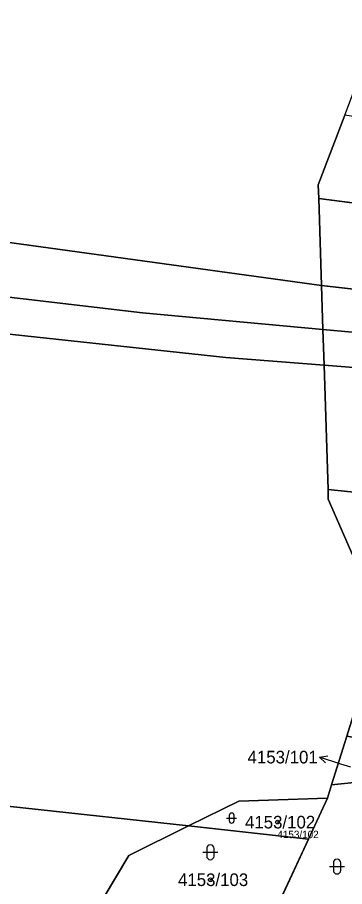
# Model space of a CAD drawing. Extents: x -739214 to -733252, y -1147612 to -1142842.
# Drawn here: x -736154.1 to -736109.9, y -1147231.6 to -1147114.3 of the extents above; entities that cross this region are included whole.
import ezdxf

# ---------------------------------------------------------------- set-up
doc = ezdxf.new("R2010")
doc.units = 0
for name, color, linetype in [('Definiční body', 7, 'Continuous'), ('Hranice parcel', 7, 'Continuous'), ('Parcelní čísla', 7, 'Continuous'), ('Polygon parcely', 7, 'Continuous'), ('Pop  PČ popisy', 7, 'Continuous'), ('Značky kultur', 7, 'Continuous')]:
    doc.layers.add(name, color=color, linetype=linetype)

msp = doc.modelspace()

# ---------------------------------------------------------------- linework, layer by layer
at = {"layer": 'Definiční body'}
for centre in [(-736118.95, -1147222.9), (-736128, -1147230.67)]:
    msp.add_circle(centre, 0.25, dxfattribs=at)
at = {"layer": 'Hranice parcel'}
for p, q in [((-736113.37, -1147138.78), (-736091.65, -1147141.58)), ((-736112.99, -1147150.5), (-736113.37, -1147138.78)), ((-736112.99, -1147150.5), (-736091.9, -1147152.9)), ((-736112.8, -1147156.44), (-736112.99, -1147150.5)), ((-736112.8, -1147156.44), (-736092.02, -1147158.34)), ((-736112.65, -1147161.26), (-736112.8, -1147156.44)), ((-736092.12, -1147162.86), (-736112.65, -1147161.26)), ((-736112.11, -1147178.02), (-736112.65, -1147161.26)), ((-736112.11, -1147178.02), (-736094.11, -1147179.89)), ((-736112.07, -1147179.31), (-736112.11, -1147178.02)), ((-736104.8, -1147195.96), (-736112.07, -1147179.31)), ((-736111.62, -1147217.86), (-736109.58, -1147211.31)), ((-736099.39, -1147216.63), (-736111.62, -1147217.86)), ((-736112.19, -1147219.68), (-736111.62, -1147217.86)), ((-736130.96, -1147223.42), (-736124.15, -1147220.06)), ((-736124.15, -1147220.06), (-736112.19, -1147219.68)), ((-736112.19, -1147219.68), (-736114.76, -1147225.18)), ((-736130.96, -1147223.42), (-736114.76, -1147225.18)), ((-736114.76, -1147225.18), (-736119.46, -1147235.31))]:
    msp.add_line(p, q, dxfattribs=at)
for points in [[(-736306.66, -1147123.57), (-736250.79, -1147130.96), (-736204.19, -1147137.96), (-736112.99, -1147150.5)], [(-736113.37, -1147138.78), (-736113.43, -1147136.95), (-736109.84, -1147127.51)], [(-736301.37, -1147134.38), (-736232.4, -1147143.05), (-736137.15, -1147154.21), (-736112.8, -1147156.44)], [(-736112.65, -1147161.26), (-736125.93, -1147160.22), (-736230.38, -1147148.98), (-736273.42, -1147144.14), (-736298.23, -1147140.92)], [(-736224.58, -1147224.57), (-736222.15, -1147225.1), (-736220.93, -1147212.73), (-736175.75, -1147218.55), (-736130.96, -1147223.42)], [(-736142.48, -1147233.2), (-736139.03, -1147227.4), (-736130.96, -1147223.42)]]:
    msp.add_lwpolyline(points, dxfattribs=at)
at = {"layer": 'Polygon parcely'}
for points in [[(-736395.51, -1147093.81), (-736389.36, -1147119.32), (-736381.59, -1147116.96), (-736332.59, -1147120.66), (-736306.66, -1147123.57), (-736250.79, -1147130.96), (-736204.19, -1147137.96), (-736112.99, -1147150.5), (-736113.37, -1147138.78), (-736113.43, -1147136.95), (-736109.84, -1147127.51), (-736105.45, -1147115.99), (-736108.07, -1147110.02)], [(-736175.75, -1147218.55), (-736130.96, -1147223.42), (-736124.15, -1147220.06), (-736112.19, -1147219.68), (-736111.62, -1147217.86), (-736109.58, -1147211.31), (-736104.8, -1147195.96), (-736112.07, -1147179.31), (-736112.11, -1147178.02), (-736112.65, -1147161.26), (-736125.93, -1147160.22), (-736230.38, -1147148.98)]]:
    msp.add_lwpolyline(points, dxfattribs=at)
for points in [[(-736306.66, -1147123.57), (-736301.37, -1147134.38), (-736232.4, -1147143.05), (-736137.15, -1147154.21), (-736112.8, -1147156.44), (-736112.99, -1147150.5), (-736204.19, -1147137.96), (-736250.79, -1147130.96)], [(-736091.65, -1147141.58), (-736091.41, -1147130.36), (-736109.84, -1147127.51), (-736113.43, -1147136.95), (-736113.37, -1147138.78)], [(-736301.37, -1147134.38), (-736298.23, -1147140.92), (-736273.42, -1147144.14), (-736230.38, -1147148.98), (-736125.93, -1147160.22), (-736112.65, -1147161.26), (-736112.8, -1147156.44), (-736137.15, -1147154.21), (-736232.4, -1147143.05)], [(-736091.65, -1147141.58), (-736113.37, -1147138.78), (-736112.99, -1147150.5), (-736091.9, -1147152.9)], [(-736112.8, -1147156.44), (-736092.02, -1147158.34), (-736091.9, -1147152.9), (-736112.99, -1147150.5)], [(-736092.02, -1147158.34), (-736112.8, -1147156.44), (-736112.65, -1147161.26), (-736092.12, -1147162.86)], [(-736094.11, -1147179.89), (-736092.2, -1147166.54), (-736092.12, -1147162.86), (-736112.65, -1147161.26), (-736112.11, -1147178.02)], [(-736094.11, -1147179.89), (-736112.11, -1147178.02), (-736112.07, -1147179.31), (-736104.8, -1147195.96), (-736109.58, -1147211.31), (-736098.9, -1147213.24)], [(-736098.9, -1147213.24), (-736109.58, -1147211.31), (-736111.62, -1147217.86), (-736099.39, -1147216.63)], [(-736142.48, -1147233.2), (-736139.03, -1147227.4), (-736130.96, -1147223.42), (-736175.75, -1147218.55), (-736220.93, -1147212.73), (-736222.15, -1147225.1), (-736224.58, -1147224.57), (-736220.33, -1147233.38), (-736182.56, -1147237.57), (-736146.96, -1147240.73)], [(-736099.39, -1147216.63), (-736111.62, -1147217.86), (-736112.19, -1147219.68), (-736114.76, -1147225.18), (-736119.46, -1147235.31), (-736120.46, -1147243.09), (-736110.82, -1147243.38), (-736104.49, -1147229.89), (-736099.88, -1147220.08)], [(-736114.76, -1147225.18), (-736112.19, -1147219.68), (-736124.15, -1147220.06), (-736130.96, -1147223.42)], [(-736114.76, -1147225.18), (-736130.96, -1147223.42), (-736139.03, -1147227.4), (-736142.48, -1147233.2), (-736119.46, -1147235.31)]]:
    msp.add_lwpolyline(points, close=True, dxfattribs=at)
at = {"layer": 'Pop  PČ popisy'}
for p, q in [((-736113.24, -1147214.13), (-736112.14, -1147213.97)), ((-736110.39, -1147215.06), (-736113.24, -1147214.13)), ((-736113.24, -1147214.13), (-736112.45, -1147214.92)), ((-736109.05, -1147215.5), (-736110.39, -1147215.06))]:
    msp.add_line(p, q, dxfattribs=at)
at = {"layer": 'Značky kultur'}
for p, q in [((-736125.8, -1147222.35), (-736124.46, -1147222.35)), ((-736125.46, -1147222.02), (-736125.46, -1147222.69)), ((-736124.8, -1147222.69), (-736124.8, -1147222.02)), ((-736129, -1147226.97), (-736127, -1147226.97)), ((-736128.5, -1147226.47), (-736128.5, -1147227.47)), ((-736127.5, -1147227.47), (-736127.5, -1147226.47)), ((-736111.39, -1147228.39), (-736111.39, -1147229.39)), ((-736110.39, -1147229.39), (-736110.39, -1147228.39)), ((-736111.89, -1147228.89), (-736109.89, -1147228.89))]:
    msp.add_line(p, q, dxfattribs=at)
for centre, radius, start, end in [((-736125.13, -1147222.02), 0.335, 0, 180), ((-736125.13, -1147222.69), 0.335, 180, 359.9879), ((-736128, -1147226.47), 0.5, 0, 180), ((-736128, -1147227.47), 0.5, 180, 359.9879), ((-736110.89, -1147228.39), 0.5, 0, 180), ((-736110.89, -1147229.39), 0.5, 180, 359.9879)]:
    msp.add_arc(centre, radius, start, end, dxfattribs=at)

# ---------------------------------------------------------------- texts
at = {"layer": 'Definiční body'}
msp.add_text('4153/102', height=1, dxfattribs=at).set_placement((-736118.95, -1147225.06))
at = {"layer": 'Parcelní čísla'}
for s, p in [('4153/101', (-736122.98, -1147214.98)), ('4153/102', (-736123.32, -1147223.75)), ('4153/103', (-736132.37, -1147231.52))]:
    msp.add_text(s, height=1.7, dxfattribs=at).set_placement(p)

doc.saveas('drawing.dxf')
